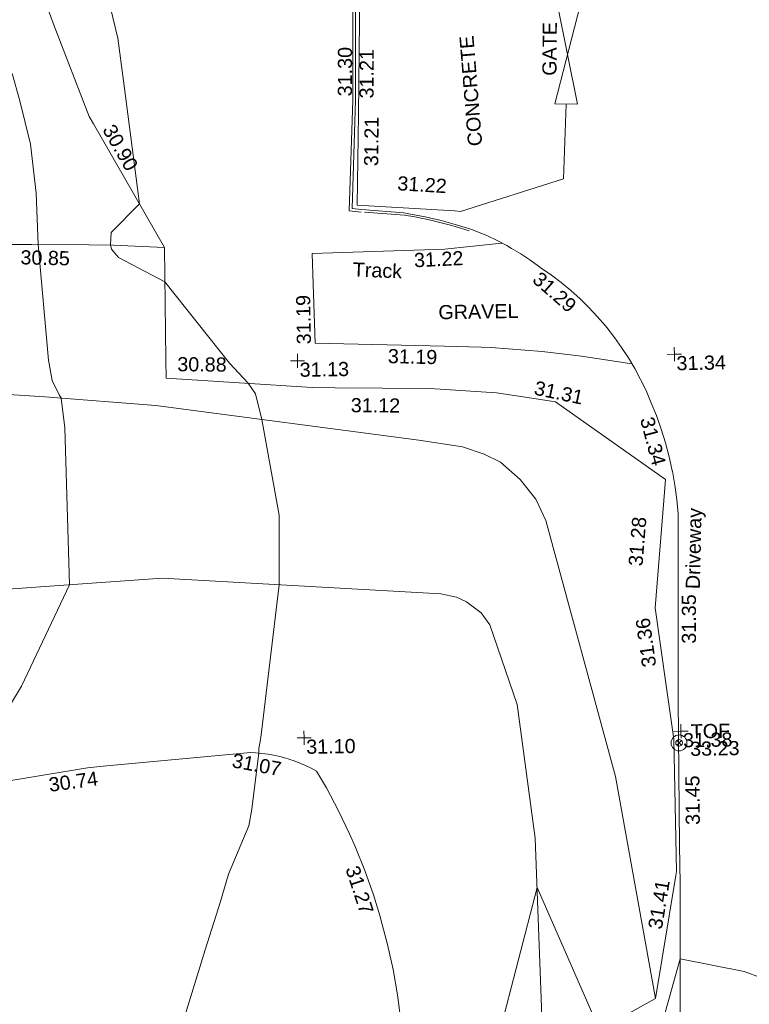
# Model space of a CAD drawing. Header units: millimetres. Extents: x -290717 to 520720, y -103372 to 287762.
# Tile 292 of 375: x 86734 to 106093, y 209189 to 235302. Entities that reach past the tile are written whole.
import ezdxf

# ---------------------------------------------------------------- set-up
doc = ezdxf.new("R2010")
doc.units = ezdxf.units.MM
doc.linetypes.add('IMPORT-UG_ELEC_STREET LIGHTING_QLB2 _2_', pattern=[2700, 1500, -300.0000000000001, 0, -250, 150, -300.0000000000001, 0, -200])
for name, color, linetype, lineweight, true_color in [('00__TOPO__TOP_OF_FENCE_SYMBOL', 7, 'Continuous', 9, 0x666666), ('00_UAV_FENCE', 7, 'Continuous', 9, 0x264c2f), ('00_UAV_FORM_LINES', 7, 'Continuous', 9, 0x666666), ('00_UAV_GATE', 7, 'Continuous', 9, 0xa50000), ('00_UAV_KERB_BOTTOM', 1, 'Continuous', 9, 0xff0000), ('00_UAV_KERB_TOP', 7, 'Continuous', 9, 0xa500a5), ('00_UAV_LEVEL_SPOT', 7, 'Continuous', 9, 0x666666), ('00_UAV_SLOPE_TOP', 40, 'Continuous', 9, 0xffbf00), ('00_UAV_TOP_OF_FENCE', 6, 'Continuous', 9, 0xff00ff), ('00_UAV_TRACK', 7, 'Continuous', 9, 0x666666), ('00_UAV_WALL_RETAINING', 7, 'Continuous', 9, 0x7c00a5), ('01_DTM_CONTOUR_MNR', 7, 'Continuous', 9, 0xa5a552), ('12333-PUM-2D-U-0001-C01 - Rev2_REVIT IMPORT_dwg', 7, 'Continuous', 9, 0x767676)]:
    doc.layers.add(name, color=color, linetype=linetype, lineweight=lineweight, true_color=true_color)
for name, color, linetype, lineweight in [('00_UAV_DRIVE_WAY', 7, 'Continuous', 9), ('00_UAV_SURFACE', 7, 'Continuous', 9), ('00_UAV_SURVEY_TEXT', 7, 'Continuous', 9)]:
    doc.layers.add(name, color=color, linetype=linetype, lineweight=lineweight)
doc.styles.add('Swis721 Lt BT_2', font='swissl.ttf', dxfattribs={"height": 375})

# ---------------------------------------------------------------- blocks, each defined once
blk = doc.blocks.new('12333-PUM-2D-U-0001-C01 - Rev2_REVIT IMPORT_dwg__U69-2077599-Site Location Plan Existing')
at = {"layer": '00_UAV_GATE', "color": 9, "true_color": 0xe1aaaa, "flags": 128}
blk.add_lwpolyline([(299.6992650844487, -13.4294641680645), (-299.6992650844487, 13.4294641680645), (417.0657849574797, 2605.785964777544), (-182.3327452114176, 2632.644893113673)], close=True, dxfattribs=at)
blk = doc.blocks.new('12333-PUM-2D-U-0001-C01 - Rev2_REVIT IMPORT_dwg_MSL_Node_LineworkTOF-2077248-Site Location Plan Existing')
at = {"layer": '00__TOPO__TOP_OF_FENCE_SYMBOL', "color": 254, "true_color": 0xcccccc, "flags": 128}
for points in [[(165.3591892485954, 165.3591892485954), (0, 0), (-165.3591892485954, 165.3591892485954)], [(165.3591892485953, -165.3591892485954), (0, 0), (-165.3591892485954, -165.3591892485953)]]:
    blk.add_lwpolyline(points, dxfattribs=at)
at = {"layer": '00__TOPO__TOP_OF_FENCE_SYMBOL', "color": 254, "true_color": 0xcccccc}
for radius in [562.5594001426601, 233.853208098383]:
    blk.add_circle((0, 0), radius, dxfattribs=at)
blk = doc.blocks.new('12333-PUM-2D-U-0001-C01 - Rev2_REVIT IMPORT_dwg_UAV-2077255-Site Location Plan Existing')
at = {"layer": '00_UAV_LEVEL_SPOT', "color": 254, "true_color": 0xcccccc, "flags": 128}
for points in [[(0, -500.0000000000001), (0, 0), (-500.0000000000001, 0)], [(500.0000000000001, 0), (0, 0), (0, 500.0000000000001)]]:
    blk.add_lwpolyline(points, dxfattribs=at)
blk = doc.blocks.new('12333-PUM-2D-U-0001-C01 - Rev2_REVIT IMPORT_dwg_MGS62954_T2_Galway_ITM_3d_Rev1-2077680-Site Location Plan Existing')
at = {"layer": '00_UAV_DRIVE_WAY', "color": 254, "true_color": 0xcccccc, "flags": 128}
for points in [[(534004681.755995, 725783398.1766827), (534004244.614254, 725783546.1069716), (534003876.697, 725783653.6035), (534003450.9586688, 725783760.0597984), (534003021.1358553, 725783848.5946456), (534002891.6969999, 725783871.6035), (534001765.697, 725783980.6034999)], [(534009841.9879667, 725761968.0476304), (534009904.5705001, 725765960.1605002), (534009911.8041164, 725766967.0457612), (534009939.697, 725770849.6035), (534009958.995838, 725771965.5304229), (534010024.697, 725775764.6035), (534009996.5169883, 725776146.5019193), (534009952.3694491, 725776526.8852925), (534009892.3318325, 725776905.0862975), (534009891.697, 725776908.6035), (534009882.1885955, 725776955.5797917), (534009815.7279039, 725777283.928975), (534009724.1084459, 725777655.7439703), (534009616.9993581, 725778023.3961961), (534009494.5885454, 725778386.2406651), (534009357.0907588, 725778743.6408253), (534009230.7417272, 725779048.3165473), (534009092.1787562, 725779346.4887271), (534008941.2511734, 725779638.5969446), (534008778.2237573, 725779924.1287422), (534008603.3825132, 725780202.5832002), (534008417.0341722, 725780473.4718151), (534008219.5056524, 725780736.3193557), (534008183.6969999, 725780781.6034999), (534007973.4699408, 725781034.4096105), (534007752.8408654, 725781278.1905713), (534007672.4195771, 725781359.8964379), (534007522.196832, 725781512.5187082), (534007281.9424687, 725781736.9829297), (534007032.4992633, 725781951.1894495), (534006774.304824, 725782154.7624766), (534006507.8121113, 725782347.3448745), (534006435.697, 725782396.6035), (534006207.7706632, 725782568.6905758), (534005972.8379977, 725782731.0821377), (534005731.3111554, 725782883.4932956), (534005601.697, 725782959.6035), (534005350.9262299, 725783096.2724341), (534005094.6523275, 725783222.3202962), (534004681.755995, 725783398.1766827)]]:
    blk.add_lwpolyline(points, dxfattribs=at)
at = {"layer": '00_UAV_FENCE', "color": 254, "true_color": 0xcccccc, "flags": 128}
for points in [[(534007246.2975, 725786685.5245), (534007144.2975001, 725784705.5245), (534004395.2975001, 725783888.5245001), (534004246.3026953, 725783900.1740756), (534001658.2975001, 725784102.5245001), (534001728.5232119, 725786505.2264259), (534001874.5829156, 725791502.511923), (534001901.2975, 725792416.5245), (534005773.0285426, 725792282.7241086)], [(533991353.026, 725783233.1960001), (533993005.026, 725783212.196), (533994517.6263478, 725783172.9985825), (533995166.0260001, 725783156.1960002), (533996520.0260001, 725783066.1960001), (533996510.6082022, 725780097.0211873), (533996509.0260001, 725779598.1960001), (534000376.0260001, 725779286.1960002), (534000988.5031863, 725779270.9673406), (534003496.697, 725779208.6035), (534005267.697, 725779057.6035), (534005966.8586314, 725778938.4638497), (534006828.6969999, 725778791.6035), (534009708.697, 725776682.6035), (534009654.1418038, 725776129.3975255), (534009373.697, 725773285.6035), (534009637.891071, 725771160.4848343), (534009807.6970001, 725769794.6035), (534009813.697, 725766282.6035001), (534009793.8024102, 725766173.4108093), (534009201.697, 725762923.6034999), (534007705.630802, 725762126.2659556)]]:
    blk.add_lwpolyline(points, dxfattribs=at)
at = {"layer": '00_UAV_FORM_LINES', "color": 254, "true_color": 0xcccccc, "flags": 128}
for points in [[(534009201.697, 725762923.6034999), (534008244.6969999, 725768829.6035), (534006513.697, 725775649.6035), (534006259.6969999, 725776222.6034999), (534005854.697, 725776753.6035), (534005337.697, 725777216.6035), (534004911.697, 725777439.6035), (534004338.697, 725777641.6035), (534003184.697, 725777838.6035), (533996221.697, 725778881.6035), (533993284.0260001, 725779162.1960002), (533991091.026, 725779342.1960001), (533983781.0260001, 725779710.1960002), (533976121.026, 725779941.1960001), (533965111.6296055, 725779811.0439168)], [(534006197.697, 725761322.6035), (534006080.8215001, 725767230.324), (534005665.8215, 725770788.324), (534004977.8215001, 725772914.324), (534004758.8215001, 725773232.324), (534004374.8215001, 725773535.324), (534004105.8215001, 725773656.3240001), (534003691.8215, 725773758.324), (533996307.8215, 725774296.324), (533990578.8215001, 725773997.3240001), (533984230.8215001, 725774076.3240001), (533977697.8215, 725774284.324), (533972310.8215001, 725774221.324), (533970787.8215, 725774016.324), (533970523.8215001, 725773891.3240001), (533970325.8215001, 725773655.324), (533970125.8215, 725773132.324), (533969316.8215, 725760594.3239999)]]:
    blk.add_lwpolyline(points, dxfattribs=at)
at = {"layer": '00_UAV_KERB_BOTTOM', "color": 254, "true_color": 0xcccccc, "flags": 128}
blk.add_lwpolyline([(534016085.7251965, 725793813.7969172), (534012768.2975, 725793888.5245001), (534011087.2261483, 725793916.8132052), (534009975.2975001, 725793935.5245001), (534006087.9607458, 725793980.4350195), (534004695.2975002, 725793996.5245001), (534001778.2975, 725794031.5245), (534001772.9844477, 725793341.5867126), (534001764.2975, 725792213.5245001), (534001684.8134487, 725788342.8549923), (534001654.8215002, 725786882.3240001), (534001515.8215, 725784014.324), (534001765.697, 725783980.6034999)], dxfattribs=at)
at = {"layer": '00_UAV_KERB_TOP', "color": 254, "true_color": 0xcccccc, "flags": 128}
blk.add_lwpolyline([(534016086.8970459, 725793883.7882775), (534012769.674602, 725793958.511237), (534011088.3979104, 725793986.8033977), (534009976.2907251, 725794005.5176966), (534006089.1324856, 725794050.4261534), (534004696.1061583, 725794066.519829), (534001708.8409348, 725794102.3629223), (534001704.0717652, 725793483.0521822), (534001694.3030339, 725792214.5126319), (534001617.7028966, 725788484.282353), (534001584.8563008, 725786884.7373571), (534001442.7936084, 725783953.5445367), (534001756.3354143, 725783911.2323192)], dxfattribs=at)
at = {"layer": '00_UAV_SLOPE_TOP', "color": 254, "true_color": 0xcccccc, "flags": 128}
blk.add_lwpolyline([(533993528.2029999, 725789479.2075001), (533993700.2030001, 725788999.2075003), (533994586.2030001, 725786579.2075001), (533994694.2225977, 725786382.9774995), (533996520.0260001, 725783066.1960001)], dxfattribs=at)
at = {"layer": '00_UAV_SURFACE', "color": 254, "true_color": 0xcccccc, "flags": 128}
blk.add_lwpolyline([(534002435.8215001, 725762459.3240001), (534002358.1693496, 725763138.3795545), (534002252.1494181, 725763813.5877273), (534002117.9477004, 725764483.7639738), (534001955.7996321, 725765147.7325774), (534001933.8533533, 725765223.6497849), (534001765.9896757, 725765804.3287113), (534001548.8508225, 725766452.4004829), (534001304.764008, 725767090.8109537), (534001161.8215001, 725767431.324), (534000877.0811138, 725768052.6686829), (534000566.5712785, 725768661.5446512), (534000314.8215001, 725769113.324), (534000171.8663704, 725769192.4682528), (534000025.7224193, 725769265.5567433), (533999876.646033, 725769332.4612491), (533999724.8987423, 725769393.0643971), (533999614.7059978, 725769431.8050468), (533999570.7467631, 725769447.2598692), (533999507.8214999, 725769467.3240001), (533999350.750265, 725769512.3640821), (533999191.9307254, 725769550.7871958), (533999031.6415044, 725769582.5259337), (533998870.1638041, 725769607.5246156), (533998707.7809107, 725769625.7393852), (533998578.8215002, 725769635.324), (533994660.0738832, 725769339.0923295), (533994239.8215001, 725769307.3240001), (533991708.8215, 725768935.3239999)], dxfattribs=at)
at = {"layer": '00_UAV_TRACK', "color": 254, "true_color": 0xcccccc, "flags": 128}
blk.add_lwpolyline([(534008866.744347, 725779769.090751), (534007534.9394557, 725779996.3448013), (534006492.2975001, 725780134.5245), (534005147.2726248, 725780262.026489), (534004881.2975001, 725780280.5245001), (534003905.2463067, 725780320.8425477), (534000475.2975001, 725780462.5245), (534000448.2480656, 725782029.4124763), (534000434.2975001, 725782837.5245), (534003960.2975001, 725782891.5245), (534004622.7037674, 725782952.1375297), (534005472.6849662, 725783029.9144742)], dxfattribs=at)
at = {"layer": '00_UAV_WALL_RETAINING', "color": 254, "true_color": 0xcccccc, "flags": 128}
blk.add_lwpolyline([(534004609.6969999, 725783368.6035001), (534004156.1027526, 725783514.7386808), (534003696.7868782, 725783641.7511209), (534003641.697, 725783655.6035), (534003176.9335404, 725783760.9513003), (534002902.697, 725783813.6035), (534001847.697, 725783907.6035)], dxfattribs=at)
at = {"layer": '01_DTM_CONTOUR_MNR', "color": 254, "true_color": 0xcccccc, "flags": 128}
for points in [[(533991502.7009506, 725769868.2594601), (533992527.8095444, 725771504.0364039), (533993850, 725774170), (533993795.9704757, 725778332.4037918), (533993710.0000001, 725779120.0000001), (533993661.82823, 725779212.0137527), (533993485.6492354, 725779595.2364767), (533993393.4492443, 725780132.7669237), (533993171.7802376, 725783205.6275612), (533993140, 725784570.0000002), (533993019.3328617, 725785871.1861122), (533992755.2659876, 725787020.6250975), (533992558.8356721, 725787748.1773132)], [(533996716.3849766, 725762706.3849765), (533997278.1861199, 725764420), (533997708.1690141, 725765698.1690142), (533997934.2462847, 725766420.0000001), (533998489.1836736, 725767690.4761904), (533998579.0770003, 725768129.0613244), (533998790.0000001, 725769620.0000001), (533998798.408307, 725769741.158219), (533998833.0185207, 725769921.8208022), (533998858.0902128, 725770097.4206561), (533999410.0000001, 725774070.0000002), (533999444.5376733, 725775915.1766179), (533999030.0000001, 725778460.0000001), (533998868.5800608, 725779141.0379388), (533998680.0000002, 725779430.0000002), (533998196.1862076, 725779965.2695565), (533996520.0000001, 725782160.0000001), (533995298.2129498, 725782819.3745518), (533995118.6809347, 725783051.3882215), (533995092.5638947, 725783161.635974), (533995114.138273, 725783489.3915632), (533995880.0000001, 725784240), (533995514.6129097, 725787504.6129097), (533995379.1306325, 725788643.2616241), (533995132.3475115, 725789745.030574)], [(534005036.5308884, 725762053.4273641), (534006110.0000001, 725765920.0000001), (534007700.0000001, 725762120.0000001)], [(534009448.888889, 725762550.5555557), (534009870, 725763970.0000001), (534011567.5920875, 725763604.2087313), (534012430.0000002, 725763271.3500003), (534013760.0000001, 725762501.6666667)]]:
    blk.add_lwpolyline(points, dxfattribs=at)
blk.add_blockref('12333-PUM-2D-U-0001-C01 - Rev2_REVIT IMPORT_dwg__U69-2077599-Site Location Plan Existing', (534007246.2975, 725786685.5245))
at = {"xscale": 0.375, "yscale": 0.375, "zscale": 0.375}
for name, p in [('12333-PUM-2D-U-0001-C01 - Rev2_REVIT IMPORT_dwg_UAV-2077255-Site Location Plan Existing', (534000000, 725780000)), ('12333-PUM-2D-U-0001-C01 - Rev2_REVIT IMPORT_dwg_UAV-2077255-Site Location Plan Existing', (534010000, 725780000)), ('12333-PUM-2D-U-0001-C01 - Rev2_REVIT IMPORT_dwg_UAV-2077255-Site Location Plan Existing', (534000000, 725770000.0000001)), ('12333-PUM-2D-U-0001-C01 - Rev2_REVIT IMPORT_dwg_UAV-2077255-Site Location Plan Existing', (534010000, 725770000.0000001)), ('12333-PUM-2D-U-0001-C01 - Rev2_REVIT IMPORT_dwg_MSL_Node_LineworkTOF-2077248-Site Location Plan Existing', (534009944.026, 725769691.1960002))]:
    blk.add_blockref(name, p, dxfattribs=at)
at = {"layer": '00_UAV_DRIVE_WAY', "color": 251, "true_color": 0x666666, "char_height": 375, "attachment_point": 1, "line_spacing_factor": 1.005061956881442, "style": 'Swis721 Lt BT_2'}
for s, insert, width, rotation in [('31.29', (534006491.1021898, 725782282.8587699), 1495.902363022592, 317.8339470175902), ('31.34', (534009421.1715429, 725778385.2574692), 1495.902363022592, 283.7154453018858), ('Driveway', (534010190.2885348, 725773771.2400998), 2436.183848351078, 87.6201223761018), ('31.35', (534010063.6684192, 725772320.5602269), 1495.902363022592, 89.00922567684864), ('31.45', (534010083.5642131, 725767512.6807141), 1495.902363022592, 89.58838550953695)]:
    blk.add_mtext(s, dxfattribs=dict(at, insert=insert, width=width, rotation=rotation))
at = {"layer": '00_UAV_FENCE', "color": 251, "true_color": 0x666666, "char_height": 375, "width": 1495.902363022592, "attachment_point": 1, "line_spacing_factor": 1.005061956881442, "style": 'Swis721 Lt BT_2'}
for s, insert, rotation in [('31.21', (534001853.7313554, 725785132.870094), 88.32584654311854), ('31.22', (534002747.9622263, 725784852.6105474), 355.529264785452), ('30.85', (533992706.0794324, 725783062.2978213), 357.73280759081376), ('30.88', (533996814.0377582, 725780155.6998249), 358.41483196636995), ('31.31', (534006321.3256812, 725779365.2020309), 347.070913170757), ('31.12', (534001396.8870724, 725778987.8345639), 358.5756887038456), ('31.28', (534008682.1800104, 725774420.6578721), 84.3679056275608), ('31.36', (534009005.4327089, 725771695.0583829), 97.08663331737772), ('31.41', (534009032.4215725, 725764805.7781512), 79.67414023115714)]:
    blk.add_mtext(s, dxfattribs=dict(at, insert=insert, rotation=rotation))
at = {"layer": '00_UAV_GATE', "color": 251, "true_color": 0x666666, "insert": (534006625.7885048, 725787447.1300771), "char_height": 375, "width": 1567.13580888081, "attachment_point": 1, "rotation": 88.54880290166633, "line_spacing_factor": 1.005061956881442, "style": 'Swis721 Lt BT_2'}
blk.add_mtext('GATE', dxfattribs=at)
at = {"layer": '00_UAV_KERB_BOTTOM', "color": 251, "true_color": 0x666666, "insert": (534001764.6819458, 725786928.238867), "char_height": 375, "width": 1495.902363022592, "attachment_point": 1, "rotation": 88.82359867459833, "line_spacing_factor": 1.005061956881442, "style": 'Swis721 Lt BT_2'}
blk.add_mtext('31.21', dxfattribs=at)
at = {"layer": '00_UAV_KERB_TOP', "color": 251, "true_color": 0x666666, "insert": (534001190.5185995, 725786994.5207894), "char_height": 375, "width": 1495.902363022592, "attachment_point": 1, "rotation": 88.82359868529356, "line_spacing_factor": 1.005061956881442, "style": 'Swis721 Lt BT_2'}
blk.add_mtext('31.30', dxfattribs=at)
at = {"layer": '00_UAV_LEVEL_SPOT', "char_height": 375, "width": 1495.902363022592, "attachment_point": 1, "line_spacing_factor": 1.005061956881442, "style": 'Swis721 Lt BT_2'}
for s, insert in [('31.13', (534000051.8765643, 725779949.1441548)), ('31.34', (534010051.8765643, 725779949.1441548)), ('31.10', (534000051.8765643, 725769949.1441547)), ('31.38', (534010051.8765643, 725769949.1441547))]:
    blk.add_mtext(s, dxfattribs=dict(at, insert=insert))
at = {"layer": '00_UAV_SLOPE_TOP', "color": 251, "true_color": 0x666666, "insert": (533995248.6231693, 725786402.7858543), "char_height": 375, "width": 1495.902363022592, "attachment_point": 1, "rotation": 298.8316592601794, "line_spacing_factor": 1.005061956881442, "style": 'Swis721 Lt BT_2'}
blk.add_mtext('30.90', dxfattribs=at)
at = {"layer": '00_UAV_SURFACE', "color": 251, "true_color": 0x666666, "char_height": 375, "width": 1495.902363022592, "attachment_point": 1, "line_spacing_factor": 1.005061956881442, "style": 'Swis721 Lt BT_2'}
for s, insert, rotation in [('31.07', (533998126.0184714, 725769624.8700863), 348.45073935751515), ('30.74', (533993184.5777238, 725769057.2660207), 6.656395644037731), ('31.27', (534001390.2227999, 725766622.9104763), 287.0718573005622)]:
    blk.add_mtext(s, dxfattribs=dict(at, insert=insert, rotation=rotation))
at = {"layer": '00_UAV_SURVEY_TEXT', "color": 251, "true_color": 0x666666, "insert": (534004627.639029, 725785597.7644273), "char_height": 375, "width": 3286.236302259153, "attachment_point": 1, "rotation": 93.61622883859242, "line_spacing_factor": 1.005061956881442, "style": 'Swis721 Lt BT_2'}
blk.add_mtext('CONCRETE', dxfattribs=at)
at = {"layer": '00_UAV_SURVEY_TEXT', "color": 251, "true_color": 0x666666, "insert": (534003758.2, 725781410.429608), "char_height": 375, "width": 2322.210334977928, "attachment_point": 1, "line_spacing_factor": 1.005061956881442, "style": 'Swis721 Lt BT_2'}
blk.add_mtext('GRAVEL', dxfattribs=at)
at = {"layer": '00_UAV_TOP_OF_FENCE', "color": 251, "true_color": 0x666666, "char_height": 375, "attachment_point": 1, "line_spacing_factor": 1.005061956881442, "style": 'Swis721 Lt BT_2'}
for s, insert, width in [('TOF', (534010258.0840464, 725770179.7097923), 1163.479615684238), ('33.23', (534010235.6604046, 725769716.3330874), 1495.902363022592)]:
    blk.add_mtext(s, dxfattribs=dict(at, insert=insert, width=width))
at = {"layer": '00_UAV_TRACK', "char_height": 375, "attachment_point": 1, "line_spacing_factor": 1.005061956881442, "style": 'Swis721 Lt BT_2'}
for s, insert, width, rotation in [('31.22', (534003131.9292307, 725782801.5445453), 1495.902363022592, 1.6005664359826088), ('Track', (534001518.8567773, 725782586.1236488), 1486.404570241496, 356.7449536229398), ('31.19', (533999990.1689124, 725780434.3101505), 1495.902363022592, 90), ('31.19', (534002406.8630258, 725780273.7492356), 1495.902363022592, 357.6346103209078)]:
    blk.add_mtext(s, dxfattribs=dict(at, insert=insert, width=width, rotation=rotation))
blk = doc.blocks.new('12333-PUM-2D-U-0001-C01 - Rev2_REVIT IMPORT_dwg-1620468-Site Location Plan Existing')
blk.add_blockref('12333-PUM-2D-U-0001-C01 - Rev2_REVIT IMPORT_dwg_MGS62954_T2_Galway_ITM_3d_Rev1-2077680-Site Location Plan Existing', (-533641079.6498471, -725615854.3561786))

msp = doc.modelspace()

# ---------------------------------------------------------------- block references
at = {"layer": '12333-PUM-2D-U-0001-C01 - Rev2_REVIT IMPORT_dwg', "color": 254, "linetype": 'IMPORT-UG_ELEC_STREET LIGHTING_QLB2 _2_', "true_color": 0xffd4d4, "rotation": 0.9999999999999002}
msp.add_blockref('12333-PUM-2D-U-0001-C01 - Rev2_REVIT IMPORT_dwg-1620468-Site Location Plan Existing', (-261895.0770586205, 55869.5817132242), dxfattribs=at)

doc.saveas('drawing.dxf')
